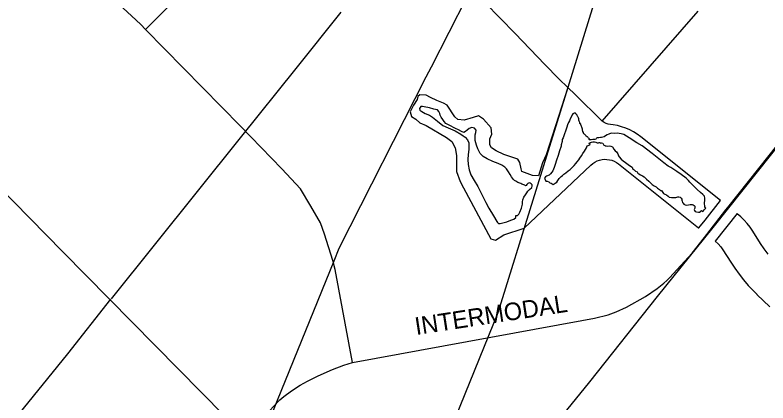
# Model space of a CAD drawing. Extents: x 586326 to 623965, y 4819854 to 4857850.
# Drawn here: x 607063 to 608134, y 4843845 to 4844397 of the extents above; entities that cross this region are included whole.
import ezdxf

# ---------------------------------------------------------------- set-up
doc = ezdxf.new("R2010")
doc.units = 0
for name, color, linetype in [('Hydro ROW', 7, 'Continuous'), ('Lots_Concessions', 7, 'Continuous'), ('Major Rds and Hwys', 7, 'Continuous'), ('Minor Rds', 7, 'Continuous'), ('Park Outlines', 7, 'Continuous'), ('Proposed Secondary Rds', 7, 'Continuous'), ('Secondary Rds Lbls', 7, 'Continuous'), ('SWM Ponds', 7, 'Continuous')]:
    doc.layers.add(name, color=color, linetype=linetype)

msp = doc.modelspace()

# ---------------------------------------------------------------- linework, layer by layer
at = {"layer": 'Hydro ROW'}
for p, q in [((607655.2, 4844323.4), (607711.8, 4844434.5)), ((607886, 4844412.1), (607849.3, 4844293.8)), ((607647.9, 4844309.1), (607655.2, 4844323.4)), ((607523.9, 4844065.4), (607647.9, 4844309.1)), ((607849.3, 4844293.8), (607749.7, 4843973.6)), ((607516.6, 4844047.2), (607523.9, 4844065.4)), ((607436.1, 4843849.2), (607516.6, 4844047.2)), ((607749.7, 4843973.6), (607689.4, 4843825.2)), ((607420.8, 4843811.5), (607436.1, 4843849.2))]:
    msp.add_line(p, q, dxfattribs=at)
at = {"layer": 'Lots_Concessions'}
for p, q in [((607526.3, 4844401), (607462.2, 4844321.1)), ((607462.2, 4844321.1), (607382.8, 4844222.1)), ((608178, 4844248.1), (608055.8, 4844094.8)), ((607382.8, 4844222.1), (607199.5, 4843993.4)), ((608055.8, 4844094.8), (607976.7, 4843996.8)), ((607976.7, 4843996.8), (607880.2, 4843875.5)), ((607198.5, 4843992.8), (607137.2, 4843915.2)), ((607137.2, 4843915.2), (606828.2, 4843534.2)), ((607880.2, 4843875.5), (607782.9, 4843755.4))]:
    msp.add_line(p, q, dxfattribs=at)
at = {"layer": 'Major Rds and Hwys'}
msp.add_lwpolyline([(607393.5, 4843793.7), (607130.6, 4844060.3), (606803.8, 4844392.7)], dxfattribs=at)
at = {"layer": 'Minor Rds'}
msp.add_lwpolyline([(607248.5, 4844376.4), (607343.4, 4844471.7), (607354.9, 4844479.8), (607367.9, 4844485.8), (607382.2, 4844489.8), (607392.9, 4844491.9), (607406.9, 4844493), (607424.4, 4844492.2), (607443.1, 4844488.9), (607454.8, 4844483), (607471.1, 4844472.9), (607495.9, 4844455.1), (607532, 4844424)], dxfattribs=at)
at = {"layer": 'Park Outlines'}
for points in [[(607731.9, 4844414.3), (607774.3, 4844370.6), (607816.7, 4844326.8), (607836.6, 4844306.3), (607849.4, 4844293.9), (607859.9, 4844283.7), (607898.4, 4844246), (608034.8, 4844402.4)], [(608134.4, 4844056.7), (608128.8, 4844064.3), (608123.6, 4844072.2), (608112.6, 4844089.7), (608108.8, 4844095.1), (608104.8, 4844100.4), (608100.3, 4844105.3), (608095.6, 4844109.9), (608090.6, 4844114.3), (608090.4, 4844114.5), (608059.2, 4844075.4), (608059.4, 4844075.2), (608063.5, 4844071.5), (608067.1, 4844067.4), (608070.3, 4844063), (608081.3, 4844045.5), (608087, 4844036.9), (608093.1, 4844028.5), (608099.5, 4844020.4), (608106.2, 4844012.5), (608113.3, 4844005), (608118.3, 4844000), (608118.6, 4843999.7), (608137.2, 4843981.8)]]:
    msp.add_lwpolyline(points, dxfattribs=at)
msp.add_lwpolyline([(607746.4, 4844076.7), (607758.4, 4844084.2), (607787.1, 4844093.6), (607882.3, 4844183.6), (607885, 4844185.9), (607888, 4844187.8), (607891.2, 4844189.4), (607894.6, 4844190.6), (607898.1, 4844191.4), (607901.6, 4844191.8), (607905.2, 4844191.7), (607908.7, 4844191.2), (607912.2, 4844190.3), (607915.5, 4844189), (607918.7, 4844187.3), (607921.6, 4844185.2), (608035.5, 4844094.3), (608035.7, 4844094.1), (608044.8, 4844105.4), (608066.9, 4844133.2), (608066.7, 4844133.4), (607953.2, 4844223.9), (607948.2, 4844227.6), (607943, 4844230.9), (607937.5, 4844233.7), (607931.8, 4844236.1), (607926, 4844238.1), (607920, 4844239.6), (607913.9, 4844240.7), (607910.1, 4844241.2), (607907, 4844241.8), (607903.9, 4844242.9), (607901, 4844244.3), (607898.4, 4844246), (607859.9, 4844283.7), (607849.4, 4844293.9), (607818.7, 4844198.1), (607813.5, 4844186.8), (607807.7, 4844168.2), (607799.2, 4844168.5), (607784, 4844174.6), (607783.2, 4844178.4), (607781.2, 4844187.3), (607778.3, 4844192), (607758.3, 4844198.7), (607747.4, 4844203.8), (607740.6, 4844208.2), (607738.3, 4844212.2), (607738.3, 4844221.1), (607741.2, 4844227.3), (607740.1, 4844236.6), (607729.3, 4844248.6), (607722.3, 4844253.7), (607714.6, 4844251.1), (607701.9, 4844247.4), (607693.1, 4844248.4), (607688.5, 4844252), (607677.7, 4844268.6), (607672.4, 4844271.5), (607663.1, 4844275.3), (607654, 4844279.7), (607647.6, 4844282.8), (607638.6, 4844283.3), (607635.7, 4844281.2), (607635, 4844277), (607629.8, 4844268.6), (607625, 4844259.2), (607627.1, 4844252.6), (607633, 4844248.8), (607638.8, 4844243.4), (607647.6, 4844239.6), (607676.6, 4844222.9), (607684.5, 4844217.1), (607688.9, 4844208.3), (607691.1, 4844197), (607690.9, 4844174.4), (607696.2, 4844160.2), (607700.9, 4844151.1), (607739.8, 4844078.6)], close=True, dxfattribs=at)
at = {"layer": 'Proposed Secondary Rds'}
for points in [[(607248.5, 4844376.4), (607241.4, 4844383.4), (607228.2, 4844395.9), (607216.3, 4844406.6), (606995.9, 4844597.6)], [(607543, 4843902.7), (607869.6, 4843962.6), (607887.2, 4843965.9), (607906.8, 4843970.5), (607918.4, 4843974.9), (607932.9, 4843981.3), (607960.2, 4843996.9), (607976.5, 4844008.1), (607986.3, 4844015.5), (607990.6, 4844019.3), (607994.1, 4844023.2), (608026.3, 4844058.5), (608047.1, 4844085), (608074.5, 4844119.7), (608077.3, 4844123.2), (608294, 4844395.6), (608333.4, 4844436.3), (608347.6, 4844447.5), (608361.3, 4844457.1), (608378, 4844466.9), (608389.3, 4844472.3)], [(607483.8, 4844125.3), (607468.9, 4844150), (607442.5, 4844178), (607383.6, 4844239), (607248.5, 4844376.4)], [(607543, 4843902.7), (607518.1, 4844035), (607514.8, 4844047.8), (607503.1, 4844085.5), (607497.5, 4844101.4), (607483.8, 4844125.3)], [(607393.5, 4843793.7), (607417.3, 4843825.6), (607430, 4843839.9), (607439.4, 4843849.5), (607445.4, 4843854.4), (607456, 4843862.3), (607468.5, 4843870.5), (607479.1, 4843876.3), (607494.2, 4843883.7), (607514.5, 4843892.8), (607530.6, 4843899), (607536.8, 4843900.9), (607543, 4843902.7)]]:
    msp.add_lwpolyline(points, dxfattribs=at)
at = {"layer": 'SWM Ponds'}
for points in [[(607753.2, 4844100.7), (607757, 4844101.3), (607762.6, 4844103), (607768.5, 4844105.1), (607772.5, 4844106.6), (607775.2, 4844108.8), (607775.5, 4844112), (607778, 4844111.9), (607779.7, 4844113.7), (607780.9, 4844116.8), (607783.5, 4844122.1), (607784.9, 4844128.2), (607785.1, 4844131.2), (607785.6, 4844133.9), (607787, 4844137.7), (607789, 4844141.1), (607791, 4844143.9), (607792.3, 4844146.6), (607794.8, 4844148.6), (607798.2, 4844151.5), (607798.8, 4844153.7), (607798.6, 4844155.4), (607797.4, 4844157), (607795.9, 4844157.9), (607794.3, 4844158.1), (607792.3, 4844157.4), (607791.1, 4844155.9), (607790, 4844154.4), (607789.1, 4844154.2), (607788.1, 4844155.2), (607786.8, 4844155.6), (607785.6, 4844155.7), (607784.1, 4844156.5), (607782.6, 4844157.4), (607778.5, 4844159), (607775.3, 4844160.6), (607773.4, 4844161.7), (607772, 4844162.9), (607770.7, 4844164.8), (607769.2, 4844166.8), (607767.2, 4844170.3), (607764.9, 4844174), (607762, 4844178), (607759.7, 4844180.7), (607755.6, 4844183.2), (607750.1, 4844185.9), (607742.6, 4844188.5), (607734.6, 4844192.3), (607728.8, 4844195.7), (607724.6, 4844199.8), (607721.3, 4844206.7), (607719.6, 4844212), (607717.7, 4844218.4), (607717.5, 4844222.8), (607717.5, 4844226.4), (607718.4, 4844229.7), (607719, 4844233.2), (607716.4, 4844235.9), (607712.6, 4844237.1), (607709.2, 4844235.5), (607706, 4844233.4), (607703.7, 4844231.1), (607701.5, 4844230), (607698.2, 4844231.2), (607693.9, 4844233.7), (607689.6, 4844235.7), (607686.6, 4844237.2), (607683.2, 4844239.1), (607679.7, 4844241), (607676, 4844242.8), (607673.5, 4844245.6), (607671.3, 4844248.4), (607669, 4844251.5), (607667.7, 4844254.4), (607667.2, 4844257), (607665.9, 4844259.6), (607663.7, 4844261.9), (607661.3, 4844262.5), (607658.8, 4844263.1), (607652.3, 4844264.8), (607644.8, 4844266.3), (607642.7, 4844267), (607640, 4844266.7), (607638.2, 4844264.2), (607638.8, 4844261.5), (607641.6, 4844259.6), (607646.5, 4844257.1), (607652.7, 4844254.6), (607656.7, 4844251.5), (607659.2, 4844249.8), (607663.9, 4844246.2), (607671.7, 4844239.8), (607679.1, 4844236.7), (607689.2, 4844232.4), (607697, 4844227.7), (607700.4, 4844225.2), (607703.1, 4844223.1), (607706.7, 4844219.4), (607708.3, 4844215), (607708.3, 4844205.5), (607707.8, 4844198.7), (607707, 4844191.3), (607707.5, 4844184.2), (607709, 4844176.7), (607711.5, 4844169.7), (607716.1, 4844161.8), (607721.3, 4844153.1), (607726.5, 4844142.8), (607732.6, 4844130.4), (607737.2, 4844122.5), (607743.5, 4844111.4), (607748.4, 4844103.4), (607749.3, 4844102), (607750.8, 4844100.5)], [(607826.7, 4844173.3), (607824.9, 4844170.9), (607822.7, 4844169), (607818.9, 4844167.9), (607817.8, 4844166.7), (607816.4, 4844165), (607818, 4844160.9), (607820.1, 4844160.8), (607822.3, 4844159.8), (607824, 4844158.3), (607825.6, 4844157.9), (607828.7, 4844156.1), (607829.9, 4844156.7), (607831.3, 4844158), (607833.7, 4844159.3), (607835.3, 4844161.8), (607836.9, 4844164.5), (607839.8, 4844167.3), (607842, 4844168.8), (607843.7, 4844170.4), (607846.6, 4844172.3), (607849.9, 4844175.2), (607852.7, 4844177.3), (607855.5, 4844180.1), (607858.6, 4844183.1), (607860.9, 4844185.7), (607862.8, 4844188.3), (607865.1, 4844190.9), (607866.5, 4844193.3), (607868.8, 4844196.8), (607871, 4844200.1), (607873.4, 4844203.1), (607874.7, 4844205.7), (607876.1, 4844208.2), (607876.9, 4844210.7), (607878.5, 4844211.4), (607880.6, 4844212.4), (607881.1, 4844212.9), (607879.5, 4844214.3), (607879.9, 4844214.9), (607881.6, 4844215.6), (607883.1, 4844216), (607884.8, 4844216.5), (607887.6, 4844216.4), (607889.5, 4844216), (607891.2, 4844215.2), (607892.9, 4844215), (607894.2, 4844215.5), (607895, 4844215.8), (607896.1, 4844214.8), (607897.6, 4844215.2), (607899.5, 4844214.5), (607900.1, 4844213), (607900.9, 4844211.8), (607901.9, 4844211.5), (607902.7, 4844210.7), (607904.2, 4844210.7), (607906.2, 4844210.5), (607908.4, 4844210.8), (607910.7, 4844210.6), (607913.2, 4844209.4), (607915.1, 4844206.2), (607916.6, 4844204), (607918.8, 4844202.4), (607920.5, 4844199.4), (607921.6, 4844196.8), (607922.4, 4844195.1), (607925.3, 4844192.1), (607928.3, 4844189.8), (607931.6, 4844187.1), (607935.4, 4844184.4), (607938.8, 4844182.2), (607941.1, 4844180.4), (607942.2, 4844177.7), (607944, 4844176.6), (607946, 4844175), (607948, 4844173.8), (607949.1, 4844172.2), (607950.3, 4844170.9), (607952.9, 4844169.9), (607955.6, 4844168.2), (607958, 4844166.6), (607961.5, 4844163.7), (607964.7, 4844160.5), (607967.5, 4844157.7), (607969.3, 4844155.9), (607972.5, 4844154), (607975.2, 4844152.4), (607977.3, 4844150.9), (607980.1, 4844148.9), (607981.5, 4844147.5), (607982.9, 4844147.4), (607983.6, 4844145.8), (607985.4, 4844143.3), (607987.5, 4844142.4), (607989.7, 4844141.2), (607992.3, 4844139.2), (607993.9, 4844138.1), (607997, 4844137.5), (608000.9, 4844137.3), (608003.4, 4844137.6), (608005.8, 4844138.5), (608007.5, 4844138.6), (608009.3, 4844137.7), (608010.8, 4844136.4), (608011.6, 4844135.1), (608011.8, 4844133.7), (608012.1, 4844132.4), (608012.9, 4844130.5), (608013.7, 4844129.2), (608014.7, 4844127.8), (608016.4, 4844127.1), (608018.1, 4844126.7), (608021.3, 4844126.8), (608023.5, 4844127.4), (608026.3, 4844127.4), (608027.9, 4844127.1), (608029.2, 4844126.1), (608030.4, 4844125.1), (608030.4, 4844122.4), (608029.4, 4844120.4), (608029.7, 4844118.9), (608030.9, 4844117.6), (608032.6, 4844117.1), (608035.6, 4844116.6), (608037.2, 4844116.7), (608038.2, 4844117.1), (608038.5, 4844118), (608039.6, 4844118.8), (608040.4, 4844118.3), (608041.7, 4844117.4), (608042, 4844117.9), (608043.6, 4844119.7), (608045.8, 4844122.1), (608045.5, 4844122.9), (608044.7, 4844124.4), (608044.4, 4844126), (608044.2, 4844128), (608044.2, 4844130.2), (608044.7, 4844132.5), (608044.5, 4844134.5), (608044.3, 4844136.5), (608043.8, 4844139.3), (608041.8, 4844141.7), (608038.1, 4844144.5), (608033.4, 4844148.7), (608028.1, 4844154), (608023, 4844159.1), (608021, 4844161.7), (608018, 4844164.7), (608010.7, 4844170.2), (608004.7, 4844174.2), (607996.2, 4844179.9), (607992.2, 4844182), (607985.9, 4844186.8), (607969.3, 4844200.2), (607955.3, 4844210.8), (607947.8, 4844215.3), (607936.7, 4844222.5), (607929.1, 4844227.2), (607925.4, 4844228.1), (607919.9, 4844229), (607915.9, 4844228.6), (607911.1, 4844228.7), (607907.8, 4844227.6), (607905.5, 4844226.6), (607903.3, 4844225), (607901.1, 4844223.6), (607897.6, 4844222.8), (607896, 4844222.7), (607893.8, 4844222.5), (607892.5, 4844222.5), (607891.4, 4844222.2), (607890.3, 4844221.8), (607889.9, 4844221.1), (607889.3, 4844220.4), (607887.9, 4844220), (607886.6, 4844219.8), (607884.9, 4844220.1), (607882.7, 4844219.4), (607881.2, 4844219.3), (607880.4, 4844219.6), (607879.8, 4844220), (607879.7, 4844220.5), (607880.1, 4844220.9), (607879.8, 4844221.4), (607879.1, 4844221.7), (607878.6, 4844222.1), (607878.2, 4844222.5), (607877.7, 4844223), (607877, 4844223.5), (607875.7, 4844224.6), (607875.2, 4844225.2), (607874.7, 4844225.9), (607873.9, 4844226.5), (607873.4, 4844227.4), (607872.3, 4844228.2), (607871.9, 4844228.8), (607871.6, 4844229.9), (607870.9, 4844231.5), (607870.5, 4844233.5), (607870.1, 4844234.6), (607869.7, 4844236.1), (607868.3, 4844239.6), (607868, 4844241), (607868, 4844241.8), (607867.7, 4844242.2), (607866.9, 4844242.2), (607866.5, 4844242.6), (607866.6, 4844243.4), (607866.7, 4844244), (607866.2, 4844245.2), (607865.8, 4844246.2), (607865.3, 4844247.3), (607865.2, 4844248.4), (607865, 4844249.3), (607864.7, 4844250.6), (607864, 4844251.3), (607863.8, 4844252.2), (607863.5, 4844252.7), (607863.1, 4844253.1), (607862.7, 4844253.9), (607862.5, 4844254.5), (607862.2, 4844255.1), (607862, 4844255.5), (607861.6, 4844256), (607861, 4844256.5), (607860.3, 4844257.2), (607859.5, 4844257.4), (607858.6, 4844257.2), (607857.7, 4844256.8), (607856.8, 4844256.2), (607855.7, 4844254.9), (607854.5, 4844252.5), (607852.9, 4844249.3), (607851.7, 4844246.3), (607850.6, 4844244), (607849, 4844240.8), (607847.9, 4844237.6), (607846.4, 4844233), (607844.1, 4844226.5), (607843, 4844222.1), (607841.4, 4844219.8), (607841.3, 4844217.1), (607839.8, 4844212.2), (607839.9, 4844210.5), (607837.5, 4844203.8), (607835.6, 4844197.2), (607833.3, 4844190.4), (607831.4, 4844184.5), (607830.2, 4844179.9), (607828.3, 4844175.3)]]:
    msp.add_lwpolyline(points, close=True, dxfattribs=at)

# ---------------------------------------------------------------- texts
at = {"layer": 'Secondary Rds Lbls'}
msp.add_text('INTERMODAL', height=25, rotation=8.7231, dxfattribs=at).set_placement((607633.6, 4843941.8))

doc.saveas('drawing.dxf')
